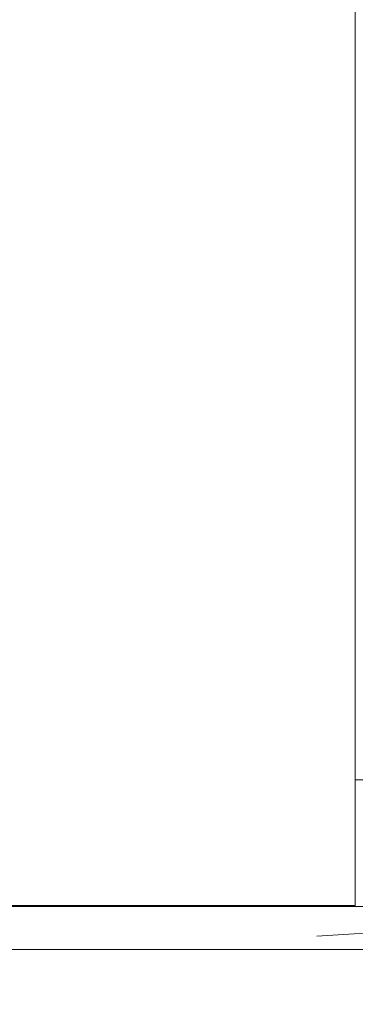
# Model space of a CAD drawing. Header units: millimetres. Extents: x -1114 to 1396, y -630 to 631.
# Tile 602 of 656: x 415 to 423, y 112 to 135. Entities that reach past the tile are written whole.
import ezdxf

# ---------------------------------------------------------------- set-up
doc = ezdxf.new("R2010")
doc.units = ezdxf.units.MM
doc.header["$MEASUREMENT"] = 0

msp = doc.modelspace()

# ---------------------------------------------------------------- linework, layer by layer
at = {"lineweight": 18}
for points, knots in [([(1038.9843, -629.7647), (1038.9843, -629.7647), (-1111.4882, -629.7647), (-1111.4882, -629.7647), (-1111.4882, -629.7647), (-1111.4882, -629.7647), (-1111.4882, 630.7883), (-1111.4882, 630.7883), (-1111.4882, 630.7883), (-1111.4882, 630.7883), (1038.9843, 630.7883), (1038.9843, 630.7883)], [0, 0, 0, 0, 0.3333333, 0.3333333, 0.3333333, 0.3333333, 0.6666667, 0.6666667, 0.6666667, 0.6666667, 1, 1, 1, 1]), ([(423.8676, 112.8846), (423.5343, 112.8846), (423.201, 112.8846), (422.8676, 112.8846), (422.8676, 112.8846), (422.5343, 112.8846), (422.201, 112.8846), (421.8676, 112.8846)], [0, 0, 0, 0, 0.5, 0.5, 0.5, 0.5, 1, 1, 1, 1])]:
    msp.add_open_spline(points, degree=3, knots=knots, dxfattribs=at)
for points in [[(422.7676, 165.9062), (422.7676, 165.9062), (422.7676, 115.9062), (422.7676, 115.9062)], [(422.7676, 116.8346), (422.7676, 116.8346), (422.9676, 116.8346), (422.9676, 116.8346)], [(422.7676, 115.9062), (422.7676, 115.9062), (422.7676, 113.9062), (422.7676, 113.9062)], [(422.7676, 113.9062), (422.7676, 113.9062), (366.5621, 113.9062), (366.5621, 113.9062)], [(422.7676, 113.9062), (422.7676, 113.9062), (366.5621, 113.9062), (366.5621, 113.9062)], [(419.8676, 113.8846), (419.8676, 113.8846), (400.6649, 113.8846), (400.6649, 113.8846)], [(419.8676, 113.8845), (419.8676, 113.8845), (420.8676, 113.8845), (420.8676, 113.8845)], [(420.895, 113.8846), (420.895, 113.8846), (420.8676, 113.8845), (420.8676, 113.8845)], [(422.4676, 113.8846), (422.4676, 113.8846), (420.895, 113.8846), (420.895, 113.8846)], [(423.2676, 113.8846), (423.2676, 113.8846), (422.4676, 113.8846), (422.4676, 113.8846)], [(423.8676, 113.3164), (423.8676, 113.3164), (421.8676, 113.1907), (421.8676, 113.1907)], [(421.8676, 112.8846), (421.8676, 112.8846), (399.6649, 112.8846), (399.6649, 112.8846)]]:
    msp.add_open_spline(points, degree=3, dxfattribs=at)

doc.saveas('drawing.dxf')
